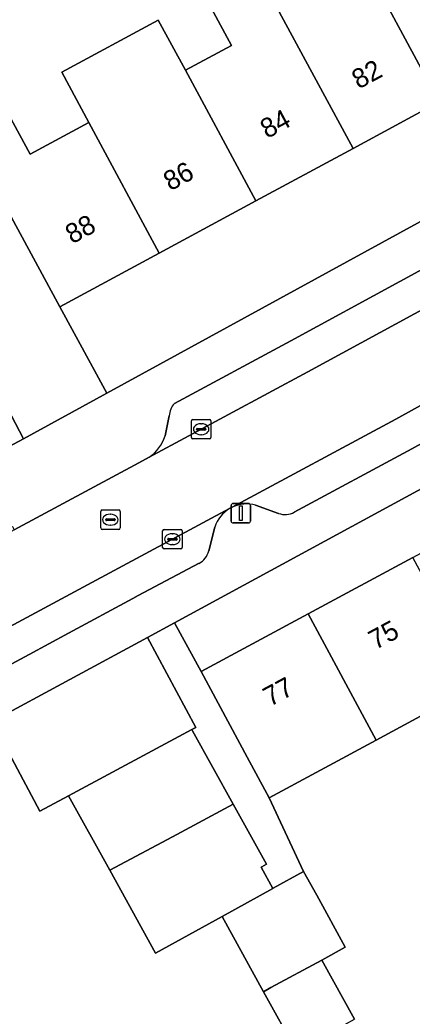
# Model space of a CAD drawing. Extents: x 159817 to 160765, y 380688 to 381638.
# Drawn here: x 159895.6 to 159915.8, y 381320.5 to 381371.7 of the extents above; entities that cross this region are included whole.
import ezdxf

# ---------------------------------------------------------------- set-up
doc = ezdxf.new("R2010")
doc.units = 0
for name, color, linetype in [('IMGEO_Erf', 7, 'Continuous'), ('IMGEO_Kolk', 7, 'Continuous'), ('IMGEO_Lichtmast', 7, 'Continuous'), ('IMGEO_Pand', 7, 'Continuous'), ('IMGEO_Pand_nummerreeks', 7, 'Continuous'), ('IMGEO_Parkeervlak_open', 7, 'Continuous'), ('IMGEO_Rijbaan_lokaal_open', 7, 'Continuous'), ('IMGEO_Rioolput', 7, 'Continuous'), ('IMGEO_Voetpad_open', 7, 'Continuous')]:
    doc.layers.add(name, color=color, linetype=linetype)

msp = doc.modelspace()

# ---------------------------------------------------------------- linework, layer by layer
at = {"layer": 'IMGEO_Erf'}
msp.add_lwpolyline([(159948.981, 381382.473), (159950.421, 381383.521), (159947.411, 381387.653), (159943.387, 381384.722), (159939.664, 381382.009), (159935.58, 381379.034), (159931.849, 381376.317), (159926.83, 381372.66), (159921.311, 381369.679), (159917.205, 381367.462), (159912.776, 381365.069), (159907.785, 381362.373), (159902.815, 381359.689), (159897.692, 381356.922), (159900.122, 381352.484), (159929.338, 381368.476)], close=True, dxfattribs=at)
for points in [[(159889.143, 381372.262), (159892.651, 381366.256), (159894.75, 381367.39), (159896.169, 381364.763), (159899.184, 381366.391), (159897.803, 381368.975), (159902.761, 381371.653), (159904.159, 381369.079), (159906.527, 381370.358), (159904.808, 381373.54)], [(159934.329, 381357.376), (159903.602, 381340.69), (159904.964, 381338.183), (159910.475, 381341.152), (159915.852, 381344.048), (159921.229, 381346.945), (159926.606, 381349.841), (159931.982, 381352.737)], [(159919.343, 381337.563), (159913.966, 381334.666), (159908.457, 381331.699), (159910.23, 381327.915), (159910.906, 381326.69), (159912.377, 381324.024), (159911.163, 381323.364), (159912.844, 381320.321)], [(159909.865, 381318.675), (159908.174, 381321.735), (159906.039, 381325.6), (159902.623, 381323.713), (159900.265, 381327.972), (159898.145, 381331.8), (159896.668, 381331.006), (159894.198, 381335.627), (159887.634, 381332.174), (159889.27, 381329.021), (159889.913, 381327.782), (159890.638, 381326.385), (159892.086, 381323.596), (159894.285, 381319.359)]]:
    msp.add_lwpolyline(points, dxfattribs=at)
at = {"layer": 'IMGEO_Kolk'}
for p, q in [((159904.467, 381350.21), (159904.467, 381351.062)), ((159904.542, 381351.136), (159905.394, 381351.136)), ((159904.955, 381350.916), (159904.98, 381350.916)), ((159905.468, 381351.062), (159905.468, 381350.21)), ((159904.726, 381350.63), (159904.726, 381350.642)), ((159905.164, 381350.593), (159904.766, 381350.593)), ((159904.769, 381350.679), (159905.167, 381350.679)), ((159904.978, 381350.356), (159904.953, 381350.356)), ((159905.21, 381350.642), (159905.21, 381350.63)), ((159905.394, 381350.136), (159904.542, 381350.136)), ((159902.986, 381344.559), (159902.986, 381345.411)), ((159903.061, 381345.485), (159903.913, 381345.485)), ((159903.474, 381345.265), (159903.499, 381345.265)), ((159903.987, 381345.411), (159903.987, 381344.559)), ((159903.245, 381344.979), (159903.245, 381344.991)), ((159903.683, 381344.942), (159903.285, 381344.942)), ((159903.288, 381345.028), (159903.686, 381345.028)), ((159903.497, 381344.705), (159903.472, 381344.705)), ((159903.729, 381344.991), (159903.729, 381344.979)), ((159903.913, 381344.485), (159903.061, 381344.485))]:
    msp.add_line(p, q, dxfattribs=at)
for points in [[(159904.467, 381350.21), (159904.467, 381351.062)], [(159904.542, 381351.136), (159905.394, 381351.136)], [(159905.468, 381351.062), (159905.468, 381350.21)], [(159905.394, 381350.136), (159904.542, 381350.136)], [(159902.986, 381344.559), (159902.986, 381345.411)], [(159903.061, 381345.485), (159903.913, 381345.485)], [(159903.987, 381345.411), (159903.987, 381344.559)], [(159903.913, 381344.485), (159903.061, 381344.485)]]:
    msp.add_lwpolyline(points, dxfattribs=at)
for centre, radius, start, end in [((159904.544, 381351.06), 0.0765, 91.552, 178.448), ((159904.544, 381351.06), 0.0765, 91.552, 178.448), ((159905.392, 381351.06), 0.0765, 1.552, 88.448), ((159905.392, 381351.06), 0.0765, 1.552, 88.448), ((159904.766, 381350.639), 0.0403, 85.8775, 175.7526), ((159904.763, 381350.629), 0.0366, 178.938, 274.7102), ((159905.167, 381350.636), 0.043, 264.8664, 352.4533), ((159905.171, 381350.641), 0.0386, 1.7309, 96.639), ((159904.544, 381350.212), 0.0765, 181.552, 268.448), ((159904.544, 381350.212), 0.0765, 181.552, 268.448), ((159905.392, 381350.212), 0.0765, 271.552, 358.448), ((159905.392, 381350.212), 0.0765, 271.552, 358.448), ((159903.063, 381345.409), 0.0765, 91.552, 178.448), ((159903.063, 381345.409), 0.0765, 91.552, 178.448), ((159903.911, 381345.409), 0.0765, 1.552, 88.448), ((159903.911, 381345.409), 0.0765, 1.552, 88.448), ((159903.285, 381344.988), 0.0403, 85.8775, 175.7526), ((159903.282, 381344.978), 0.0366, 178.938, 274.7102), ((159903.686, 381344.985), 0.043, 264.8664, 352.4533), ((159903.69, 381344.99), 0.0386, 1.7309, 96.639), ((159903.063, 381344.561), 0.0765, 181.552, 268.448), ((159903.063, 381344.561), 0.0765, 181.552, 268.448), ((159903.911, 381344.561), 0.0765, 271.552, 358.448), ((159903.911, 381344.561), 0.0765, 271.552, 358.448)]:
    msp.add_arc(centre, radius, start, end, dxfattribs=at)
for centre, major_axis, ratio, start_param, end_param in [((159904.954, 381350.636), (-0.387, 0.002), 0.722429, 4.712389, 7.853982), ((159904.979, 381350.636), (-0.39, 0.002), 0.717154, 1.570796, 4.712389), ((159903.473, 381344.985), (-0.387, 0.002), 0.722429, 4.712389, 7.853982), ((159903.498, 381344.985), (-0.39, 0.002), 0.717154, 1.570796, 4.712389)]:
    msp.add_ellipse(centre, major_axis=major_axis, ratio=ratio, start_param=start_param, end_param=end_param, dxfattribs=at)
at = {"layer": 'IMGEO_Lichtmast'}
for p, q in [((159906.509, 381345.921), (159906.509, 381346.721)), ((159906.509, 381346.721), (159906.509, 381345.921)), ((159906.609, 381346.821), (159907.399, 381346.821)), ((159907.399, 381346.821), (159906.609, 381346.821)), ((159907.499, 381346.721), (159907.499, 381345.921)), ((159907.499, 381345.921), (159907.499, 381346.721)), ((159907.399, 381345.821), (159906.609, 381345.821)), ((159906.609, 381345.821), (159907.399, 381345.821))]:
    msp.add_line(p, q, dxfattribs=at)
msp.add_lwpolyline([(159906.929, 381346.696), (159907.079, 381346.696), (159907.079, 381345.946), (159906.929, 381345.946), (159906.929, 381346.696)], dxfattribs=at)
for centre, start, end in [((159906.609, 381346.721), 90, 180), ((159906.609, 381346.721), 90, 180), ((159907.399, 381346.721), 0, 90), ((159907.399, 381346.721), 360, 90), ((159906.609, 381345.921), 180, 270), ((159906.609, 381345.921), 180, 270), ((159907.399, 381345.921), 270, 0), ((159907.399, 381345.921), 270, 0)]:
    msp.add_arc(centre, 0.1, start, end, dxfattribs=at)
at = {"layer": 'IMGEO_Pand'}
for points in [[(159912.076, 381376.962), (159917.205, 381367.462), (159921.311, 381369.679), (159917.308, 381377.095), (159914.391, 381375.519), (159913.265, 381377.604)], [(159912.076, 381376.962), (159907.792, 381374.648), (159907.648, 381374.57), (159912.776, 381365.069), (159917.205, 381367.462)], [(159907.648, 381374.57), (159907.437, 381374.96), (159904.808, 381373.54), (159906.527, 381370.358), (159904.159, 381369.079), (159907.785, 381362.373), (159912.776, 381365.069)], [(159899.184, 381366.391), (159902.815, 381359.689), (159907.785, 381362.373), (159904.159, 381369.079), (159902.761, 381371.653), (159897.803, 381368.975)], [(159899.184, 381366.391), (159896.169, 381364.763), (159894.75, 381367.39), (159892.651, 381366.256), (159895.316, 381361.321), (159897.692, 381356.922), (159902.815, 381359.689)], [(159893.781, 381354.051), (159891.07, 381352.635), (159888.379, 381351.229), (159888.093, 381351.079), (159890.213, 381347.131), (159893.13, 381348.697), (159895.831, 381350.135)], [(159913.966, 381334.666), (159919.343, 381337.563), (159915.852, 381344.048), (159910.475, 381341.152)], [(159913.966, 381334.666), (159910.475, 381341.152), (159904.964, 381338.183), (159907.335, 381333.782), (159908.457, 381331.699)], [(159904.487, 381335.209), (159904.686, 381335.316), (159902.208, 381339.933), (159894.198, 381335.627), (159896.668, 381331.006), (159898.145, 381331.8)], [(159904.526, 381335.144), (159904.487, 381335.209), (159898.145, 381331.8), (159900.265, 381327.972), (159903.495, 381329.701), (159906.615, 381331.371)], [(159906.615, 381331.371), (159903.495, 381329.701), (159900.265, 381327.972), (159902.623, 381323.713), (159906.039, 381325.6), (159908.65, 381327.042), (159908.048, 381328.131), (159908.083, 381328.15), (159908.326, 381328.28)], [(159910.906, 381326.69), (159910.23, 381327.915), (159908.669, 381327.053), (159908.65, 381327.042), (159906.039, 381325.6), (159908.174, 381321.735), (159908.553, 381321.946), (159911.163, 381323.364), (159912.377, 381324.024)], [(159911.163, 381323.364), (159908.553, 381321.946), (159908.174, 381321.735), (159909.865, 381318.675), (159912.844, 381320.321)]]:
    msp.add_lwpolyline(points, close=True, dxfattribs=at)
at = {"layer": 'IMGEO_Parkeervlak_open'}
for points in [[(159920.778, 381361.278), (159909.58, 381355.183), (159903.59, 381351.96)], [(159902.291, 381349.194), (159910.447, 381353.582), (159923.178, 381360.512)], [(159926.01, 381357.26), (159925.907, 381357.203), (159925.188, 381356.805), (159914.971, 381351.15), (159906.553, 381346.631)], [(159909.752, 381346.373), (159915.804, 381349.622), (159924.547, 381354.461)], [(159903.327, 381351.325), (159903.113, 381350.295)], [(159907.768, 381346.737), (159908.939, 381346.313)], [(159906.431, 381346.565), (159899.117, 381342.639), (159883.886, 381334.446)], [(159905.355, 381344.381), (159905.666, 381345.604)], [(159887.335, 381334.326), (159896.123, 381339.063), (159898.151, 381340.151), (159901.458, 381341.938), (159901.732, 381342.094), (159904.859, 381343.746)]]:
    msp.add_lwpolyline(points, dxfattribs=at)
for centre, radius, start, end in [((159904.318, 381351.286), 0.992, 137.2349, 177.769), ((159901.104, 381350.937), 2.109, 304.2446, 342.2658), ((159907.308, 381344.998), 1.799, 75.1708, 114.8012), ((159907.292, 381345.095), 1.704, 120.3476, 162.6096), ((159909.279, 381347.249), 0.996, 250.0586, 298.383), ((159904.389, 381344.624), 0.996, 298.1468, 345.8663)]:
    msp.add_arc(centre, radius, start, end, dxfattribs=at)
at = {"layer": 'IMGEO_Rijbaan_lokaal_open'}
msp.add_lwpolyline([(159906.431, 381346.565), (159906.553, 381346.631), (159914.971, 381351.15), (159925.188, 381356.805), (159923.178, 381360.512), (159910.447, 381353.582), (159902.291, 381349.194), (159901.755, 381348.906), (159895.359, 381345.466), (159893.863, 381344.661), (159873.522, 381333.843), (159873.34, 381333.746), (159872.438, 381333.26), (159874.505, 381329.436), (159875.198, 381329.806), (159883.74, 381334.367), (159883.886, 381334.446), (159899.117, 381342.639)], close=True, dxfattribs=at)
at = {"layer": 'IMGEO_Rioolput'}
for p, q in [((159899.799, 381345.562), (159899.799, 381346.414)), ((159899.874, 381346.488), (159900.726, 381346.488)), ((159900.287, 381346.268), (159900.312, 381346.268)), ((159900.8, 381346.414), (159900.8, 381345.562)), ((159900.058, 381345.982), (159900.058, 381345.994)), ((159900.496, 381345.945), (159900.098, 381345.945)), ((159900.101, 381346.031), (159900.499, 381346.031)), ((159900.31, 381345.708), (159900.285, 381345.708)), ((159900.542, 381345.994), (159900.542, 381345.982)), ((159900.726, 381345.488), (159899.874, 381345.488))]:
    msp.add_line(p, q, dxfattribs=at)
for points in [[(159899.799, 381345.562), (159899.799, 381346.414)], [(159899.874, 381346.488), (159900.726, 381346.488)], [(159900.8, 381346.414), (159900.8, 381345.562)], [(159900.726, 381345.488), (159899.874, 381345.488)]]:
    msp.add_lwpolyline(points, dxfattribs=at)
for centre, radius, start, end in [((159899.876, 381346.412), 0.0765, 91.552, 178.448), ((159899.876, 381346.412), 0.0765, 91.552, 178.448), ((159900.724, 381346.412), 0.0765, 1.552, 88.448), ((159900.724, 381346.412), 0.0765, 1.552, 88.448), ((159900.098, 381345.991), 0.0403, 85.8775, 175.7526), ((159900.095, 381345.981), 0.0366, 178.938, 274.7102), ((159900.499, 381345.988), 0.043, 264.8664, 352.4533), ((159900.503, 381345.993), 0.0386, 1.7309, 96.639), ((159899.876, 381345.564), 0.0765, 181.552, 268.448), ((159899.876, 381345.564), 0.0765, 181.552, 268.448), ((159900.724, 381345.564), 0.0765, 271.552, 358.448), ((159900.724, 381345.564), 0.0765, 271.552, 358.448)]:
    msp.add_arc(centre, radius, start, end, dxfattribs=at)
for centre, major_axis, ratio, start_param, end_param in [((159900.286, 381345.988), (-0.387, 0.002), 0.722429, 4.712389, 7.853982), ((159900.311, 381345.988), (-0.39, 0.002), 0.717154, 1.570796, 4.712389)]:
    msp.add_ellipse(centre, major_axis=major_axis, ratio=ratio, start_param=start_param, end_param=end_param, dxfattribs=at)
at = {"layer": 'IMGEO_Voetpad_open'}
for points in [[(160025.115, 381437.941), (160006.457, 381424.324), (160006.453, 381424.321), (160003.64, 381422.268), (160000, 381419.611), (159973.223, 381400.119), (159971.191, 381398.64), (159952.534, 381385.059), (159950.421, 381383.521), (159948.981, 381382.473), (159929.338, 381368.476), (159900.122, 381352.484), (159895.831, 381350.135), (159893.13, 381348.697), (159890.213, 381347.131), (159882.744, 381343.216), (159882.026, 381342.84), (159872.678, 381337.949), (159871.877, 381337.552)], [(159882.006, 381376.539), (159888.341, 381364.292), (159888.319, 381364.282), (159889.086, 381362.851), (159890.745, 381359.865), (159891.404, 381358.598), (159891.944, 381357.562), (159893.781, 381354.051), (159895.831, 381350.135), (159900.122, 381352.484), (159897.692, 381356.922), (159895.316, 381361.321), (159892.651, 381366.256), (159889.143, 381372.262)], [(159903.59, 381351.96), (159909.58, 381355.183), (159920.778, 381361.278)], [(159894.198, 381335.627), (159902.208, 381339.933), (159903.602, 381340.69), (159934.329, 381357.376), (159938.848, 381359.71)], [(159924.547, 381354.461), (159915.804, 381349.622), (159909.752, 381346.373)], [(159903.113, 381350.295), (159903.327, 381351.325)], [(159893.526, 381346.175), (159894.598, 381345.796), (159894.845, 381345.709), (159895.269, 381345.63), (159895.359, 381345.466), (159901.755, 381348.906), (159902.291, 381349.194)], [(159908.939, 381346.313), (159907.768, 381346.737)], [(159906.553, 381346.631), (159906.431, 381346.565)], [(159905.666, 381345.604), (159905.355, 381344.381)], [(159904.859, 381343.746), (159901.732, 381342.094), (159901.458, 381341.938), (159898.151, 381340.151), (159896.123, 381339.063), (159887.335, 381334.326)]]:
    msp.add_lwpolyline(points, dxfattribs=at)
msp.add_lwpolyline([(159904.964, 381338.183), (159903.602, 381340.69), (159902.208, 381339.933), (159904.686, 381335.316), (159904.487, 381335.209), (159904.526, 381335.144), (159906.615, 381331.371), (159908.326, 381328.28), (159908.083, 381328.15), (159908.048, 381328.131), (159908.65, 381327.042), (159908.669, 381327.053), (159910.23, 381327.915), (159908.457, 381331.699), (159907.335, 381333.782)], close=True, dxfattribs=at)
for centre, radius, start, end in [((159904.318, 381351.286), 0.992, 137.2349, 177.769), ((159901.104, 381350.937), 2.109, 304.2446, 342.2658), ((159907.308, 381344.998), 1.799, 75.1708, 114.8012), ((159907.292, 381345.095), 1.704, 120.3476, 162.6096), ((159909.279, 381347.249), 0.996, 250.0586, 298.383), ((159904.389, 381344.624), 0.996, 298.1468, 345.8663)]:
    msp.add_arc(centre, radius, start, end, dxfattribs=at)

# ---------------------------------------------------------------- texts
at = {"layer": 'IMGEO_Pand_nummerreeks'}
for s, rotation, p in [('82', 28.3729, (159913.062, 381368.089)), ('84', 28.3729, (159908.355, 381365.546)), ('86', 28.375, (159903.375, 381362.856)), ('88', 28.375, (159898.331, 381360.132)), ('75', 28.3104, (159913.923, 381339.284)), ('77', 28.3104, (159908.503, 381336.364))]:
    msp.add_text(s, height=1, rotation=rotation, dxfattribs=at).set_placement(p)

doc.saveas('drawing.dxf')
